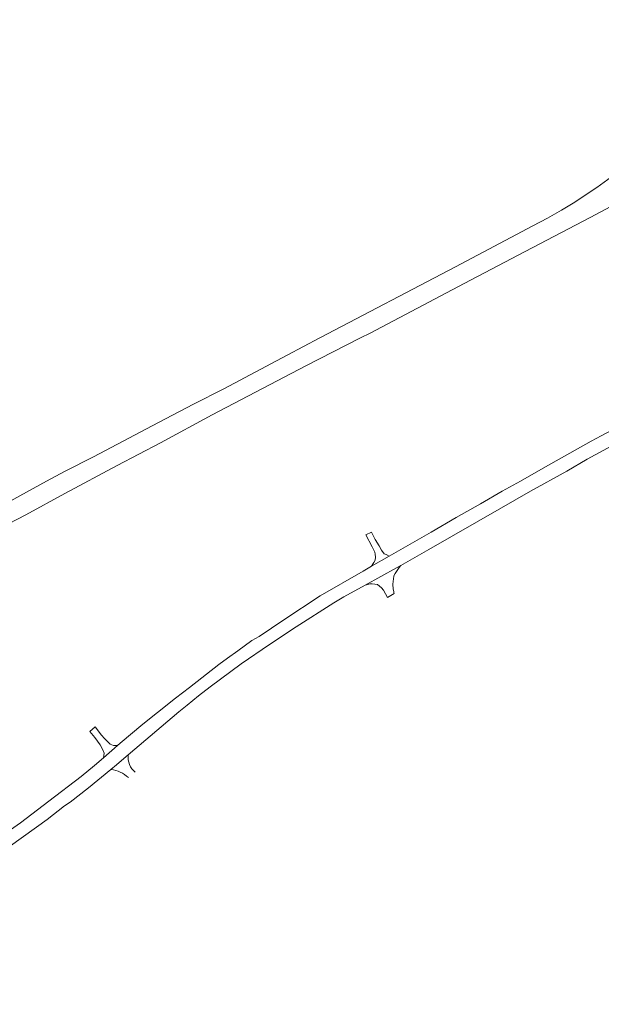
# Model space of a CAD drawing. Extents: x 145000 to 155000, y 457500 to 470000.
# Tile 362 of 548: x 147379 to 147594, y 466753 to 467118. Entities that reach past the tile are written whole.
import ezdxf

# ---------------------------------------------------------------- set-up
doc = ezdxf.new("R2010")
doc.units = 0
doc.header["$LTSCALE"] = 0.2
doc.header["$MEASUREMENT"] = 0
doc.layers.add('kant verharding', color=252, linetype='Continuous', lineweight=0)

msp = doc.modelspace()

# ---------------------------------------------------------------- linework, layer by layer
at = {"layer": 'kant verharding', "lineweight": 0}
for p, q in [((147506.97, 466927.05), (147509.01, 466928.11)), ((147515.58, 466919.22), (147509, 466915.47)), ((147404.66, 466854.22), (147406.65, 466855.94)), ((147414.9, 466849.08), (147409.73, 466844.57)), ((147418.88, 466845.59), (147418.18, 466845))]:
    msp.add_line(p, q, dxfattribs=at)
at = {"layer": 'kant verharding', "lineweight": 0, "flags": 128}
for points in [[(147710.6, 467117.75), (147695.94, 467110.49), (147671.42, 467098.41), (147647, 467086.32), (147623.01, 467074.49), (147619.94, 467072.91), (147611.18, 467068.07), (147608.56, 467066.51), (147605.19, 467064.36), (147601.46, 467061.93), (147596.58, 467058.54), (147592.46, 467055.6), (147583.68, 467049.88), (147579.38, 467047.26), (147574.16, 467044.32), (147568.83, 467041.5), (147540.08, 467026.32)], [(147654, 467076.07), (147649.47, 467074.26), (147639.42, 467069.72), (147632.63, 467066.6), (147620.1, 467060.34), (147609, 467054.61), (147589.97, 467044.59), (147563.36, 467030.65), (147543.4, 467020.16)], [(147540.08, 467026.32), (147490.19, 467000.15), (147489.89, 467000)], [(147543.4, 467020.16), (147508.47, 467001.69), (147505, 467000)], [(147364.97, 466926.15), (147380.98, 466934.49), (147395.47, 466942.39), (147414.82, 466952.71), (147430.85, 466961.12), (147450.02, 466971.43), (147484.66, 466989.58), (147505, 467000)], [(147366.64, 466934.9), (147378.71, 466941.56), (147388.61, 466946.96), (147395.59, 466950.6), (147406.04, 466955.98), (147430.12, 466968.67), (147443.07, 466975.42), (147454.29, 466981.17), (147477.83, 466993.61), (147489.89, 467000)], [(147700.23, 467002.81), (147696.09, 467001.6), (147691.05, 467000), (147686.38, 466998.5), (147679.63, 466996.25), (147667.63, 466991.94), (147654.82, 466986.93), (147636.08, 466979.22), (147632.22, 466977.54), (147627.3, 466975.16), (147623.81, 466973.59), (147616.7, 466969.93), (147609.15, 466966.16), (147603.71, 466963.09), (147588.88, 466955.09), (147581.33, 466950.66), (147567.86, 466943.21), (147556.32, 466936.53), (147530.22, 466921.59), (147519.85, 466915.74)], [(147606.22, 466970.14), (147594.05, 466963.66), (147590.36, 466961.76), (147573.51, 466952.26), (147564.16, 466946.92), (147557.45, 466943.24), (147549.45, 466938.51), (147540.43, 466933.45), (147531.13, 466928.08), (147521.56, 466922.66), (147515.58, 466919.22)], [(147509, 466915.47), (147509.89, 466916.78), (147510.33, 466917.71), (147510.48, 466918.84), (147510.39, 466919.96), (147510.24, 466920.69), (147509.32, 466922.66), (147506.97, 466927.05)], [(147509.01, 466928.11), (147510.38, 466925.32), (147511.85, 466922.95), (147512.73, 466921.38), (147513.67, 466920.06), (147514.5, 466919.76), (147515.58, 466919.22)], [(147414.9, 466849.08), (147415.92, 466849.99), (147424.36, 466856.95), (147429.71, 466861.27), (147436.46, 466866.59), (147441.66, 466870.58), (147452.49, 466879.09), (147455.65, 466881.43), (147459.46, 466884.14), (147464.69, 466887.93), (147467.41, 466889.45), (147476.52, 466895.59), (147489.95, 466904.43), (147505.91, 466913.62), (147509, 466915.47)], [(147519.85, 466915.74), (147518.26, 466914.91), (147506.69, 466908.47)], [(147517.12, 466910.67), (147517.3, 466911.85), (147517.85, 466912.78), (147519.28, 466914.96), (147519.85, 466915.74)], [(147506.69, 466908.47), (147498.79, 466904.09), (147495.05, 466901.91), (147481.17, 466893.04), (147471.21, 466886.44), (147460.74, 466879.29), (147449.32, 466870.81), (147444.91, 466867.45), (147440.78, 466864.07), (147437.64, 466861.59), (147418.88, 466845.59)], [(147506.69, 466908.47), (147508.54, 466908.96), (147509.26, 466908.99), (147510.29, 466908.87), (147511.22, 466908.65), (147512.02, 466908.13), (147512.78, 466907.44), (147513.46, 466906.59), (147514.95, 466903.85)], [(147517.33, 466905.66), (147517.29, 466905.96), (147517.03, 466907.14), (147516.95, 466908.69), (147517.02, 466909.97), (147517.12, 466910.67)], [(147514.95, 466903.85), (147517.37, 466905.41), (147517.33, 466905.66)], [(147409.73, 466844.57), (147410.02, 466846.2), (147409.61, 466847.27), (147408.55, 466849.39), (147406.48, 466852.01), (147404.66, 466854.22)], [(147406.65, 466855.94), (147408.97, 466852.92), (147410.13, 466851.66), (147411.8, 466849.94), (147412.27, 466849.59), (147413.5, 466849.12), (147414.9, 466849.08)], [(147305.4, 466770.58), (147307.57, 466772.12), (147316.54, 466778.18), (147324.81, 466783.52), (147333.05, 466789.33), (147342.82, 466795.85), (147351.16, 466801.69), (147357.86, 466805.99), (147366.04, 466811.52), (147378.99, 466820.52), (147389.52, 466828.44), (147401.47, 466837.63), (147406.47, 466841.72), (147409.73, 466844.57)], [(147418.18, 466845), (147414.55, 466841.9), (147412.52, 466840.24)], [(147412.52, 466840.24), (147404.2, 466833.44), (147397.38, 466828.14), (147395.29, 466826.7), (147388.84, 466821.68), (147370.36, 466808.45), (147362.21, 466802.96), (147347.69, 466793.08), (147336.33, 466785.6), (147325.97, 466778.5), (147300.33, 466761.51), (147288.05, 466753.2), (147276.2, 466745.08), (147256.14, 466731.66)]]:
    msp.add_lwpolyline(points, dxfattribs=at)
at = {"layer": 'kant verharding', "lineweight": 0}
for centre, radius, start, end in [((147426.22, 466844.81), 7.38, 174.0033, 229.9253), ((147410.79, 466828.18), 12.19, 47.7803, 81.8063)]:
    msp.add_arc(centre, radius, start, end, dxfattribs=at)

doc.saveas('drawing.dxf')
